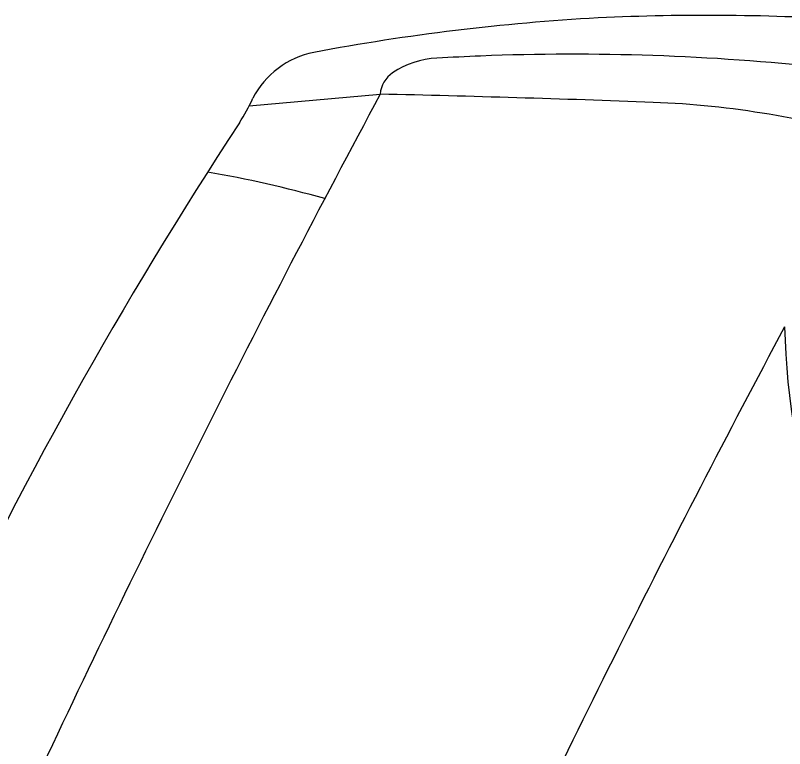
# Model space of a CAD drawing. Extents: x 14104283 to 14128447, y 8633203 to 8671666.
# Drawn here: x 14118239.54 to 14118246.96, y 8668538.25 to 8668545.33 of the extents above; entities that cross this region are included whole.
import ezdxf

# ---------------------------------------------------------------- set-up
doc = ezdxf.new("R2010")
doc.units = 0
doc.layers.add('Cell', color=7, linetype='Continuous')

msp = doc.modelspace()

# ---------------------------------------------------------------- linework, layer by layer
at = {"layer": 'Cell'}
msp.add_line((14118241.7964, 8668544.4545), (14118243.0611, 8668544.567), dxfattribs=at)
for centre, radius, start, end in [((14118246.3251, 8668524.3194), 21.0163, 93.16293, 100.71226), ((14118246.2129, 8668522.6369), 22.6911, 86.31281, 92.64555), ((14118242.5824, 8668544.1411), 0.8444, 101.17728, 152.75662), ((14118245.3695, 8668511.6455), 33.3164, 92.30365, 93.03021), ((14118244.9292, 8668522.5907), 22.3623, 83.77656, 92.30365), ((14118243.6535, 8668544.0627), 0.8538, 93.03021, 123.60815), ((14118243.33, 8668544.5493), 0.2695, 123.60815, 176.23886), ((14118362.9436, 8668480.2538), 136.0441, 151.787849, 154.897587), ((14118239.1264, 8668370.5628), 174.0487, 87.836512, 88.704594), ((14118240.2282, 8668545.2544), 1.7605, 326.79076, 335.61724), ((14118245.368, 8668535.7825), 8.7111, 73.01771, 87.83651), ((14118278.352, 8668520.2981), 43.8054, 146.79076, 154.89759), ((14118239.5122, 8668532.8231), 11.1504, 74.32156, 80.28653), ((14118367.0257, 8668478.3415), 136.0441, 151.947291, 154.897587), ((14118254.209, 8668542.4949), 7.2465, 181.37633, 214.92757)]:
    msp.add_arc(centre, radius, start, end, dxfattribs=at)

doc.saveas('drawing.dxf')
